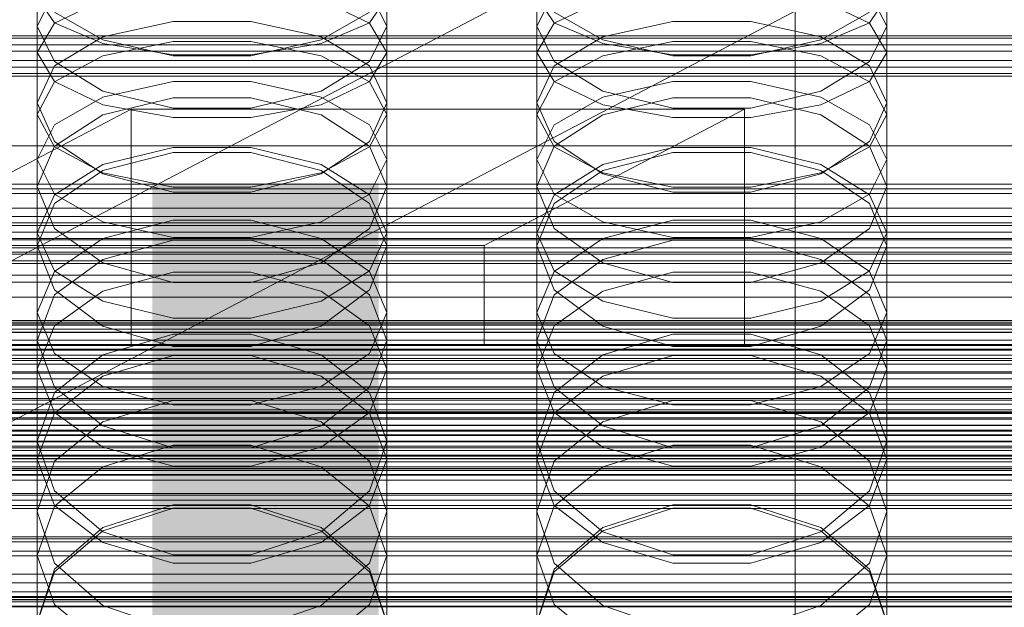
# Model space of a CAD drawing. Header units: millimetres. Extents: x -4738 to 65662, y -68080 to 6847.
# Tile 276 of 656: x -93 to 25, y -33996 to -33925. Entities that reach past the tile are written whole.
import ezdxf

# ---------------------------------------------------------------- set-up
doc = ezdxf.new("R2010")
doc.units = ezdxf.units.MM
for name, color, linetype, lineweight in [('COTAS_O', 1, 'Continuous', 0), ('COTAS_P', 1, 'Continuous', 0), ('frontal_briquetadora', 7, 'Continuous', 0), ('frontal_C01', 7, 'Continuous', 0), ('frontal_C02', 7, 'Continuous', 0), ('frontal_C03', 7, 'Continuous', 0), ('frontal_C10', 7, 'Continuous', 0), ('frontal_secador', 7, 'Continuous', 0)]:
    doc.layers.add(name, color=color, linetype=linetype, lineweight=lineweight)
doc.dimstyles.new('R19_100', dxfattribs={"dimtxt": 250, "dimasz": 150, "dimexe": 150, "dimexo": 80, "dimgap": 100, "dimtad": 1, "dimtih": 1, "dimtoh": 1, "dimdsep": 46, "dimcen": 0.09, "dimadec": 0, "dimazin": 0, "dimtfac": 1, "dimtdec": 4, "dimtofl": 0, "dimtmove": 0, "dimatfit": 3, "dimfxl": 1, "dimtolj": 1, "dimtzin": 0, "dimarcsym": 0})

# ---------------------------------------------------------------- blocks, each defined once
blk = doc.blocks.new('DIM_R31_48')
at = {"layer": 'COTAS_O'}
for p, q in [((-1725, -33700), (-1575, -33655)), ((1725, -33700), (1575, -33655)), ((-1725, -34400), (-1725, -33700)), ((-1725, -33700), (1725, -33700)), ((-1725, -33700), (-1575, -33745)), ((1725, -33700), (1575, -33745)), ((1725, -34400), (1725, -33700))]:
    blk.add_line(p, q, dxfattribs=at)
blk.add_text('3450 O', height=250, dxfattribs=at).set_placement((0, -33600))
blk = doc.blocks.new('DIM_R31_49')
at = {"layer": 'COTAS_P'}
for p, q in [((-150, -32300), (550, -32300)), ((550, -32300), (505, -32450)), ((550, -34900), (550, -32300)), ((550, -32300), (595, -32450)), ((550, -34900), (505, -34750)), ((550, -34900), (595, -34750)), ((-150, -34900), (550, -34900))]:
    blk.add_line(p, q, dxfattribs=at)
blk.add_text('2600 P', height=250, rotation=90, dxfattribs=at).set_placement((450, -33600))
blk = doc.blocks.new('DIM_R31_51')
at = {"layer": 'COTAS_O'}
for p, q in [((-650, -33700), (50, -33700)), ((50, -33700), (5, -33850)), ((50, -34900), (50, -33700)), ((50, -33700), (95, -33850)), ((50, -34900), (5, -34750)), ((50, -34900), (95, -34750)), ((-650, -34900), (50, -34900))]:
    blk.add_line(p, q, dxfattribs=at)
blk.add_text('1200 O', height=250, rotation=90, dxfattribs=at).set_placement((-50, -34300))
blk = doc.blocks.new('DIM_R31_52')
at = {"layer": 'COTAS_O'}
for p, q in [((-650, -34200), (-500, -34155)), ((650, -34200), (500, -34155)), ((-650, -34900), (-650, -34200)), ((-650, -34200), (650, -34200)), ((-650, -34200), (-500, -34245)), ((650, -34200), (500, -34245)), ((650, -34900), (650, -34200))]:
    blk.add_line(p, q, dxfattribs=at)
blk.add_text('1300 O', height=250, dxfattribs=at).set_placement((0, -34100))

msp = doc.modelspace()

# ---------------------------------------------------------------- linework, layer by layer
at = {"layer": 'frontal_briquetadora'}
for p, q in [((-91, -33929.238), (-91, -33912.608)), ((-49, -33929.238), (-49, -33912.608)), ((-31, -33929.238), (-31, -33912.608)), ((11, -33929.238), (11, -33912.608)), ((-91, -33936.682), (-91, -33920.41)), ((-49, -33936.682), (-49, -33920.41)), ((-31, -33936.682), (-31, -33920.41)), ((11, -33936.682), (11, -33920.41)), ((-88.92, -33922.018), (-91, -33926.087)), ((-88.92, -33925.697), (-91, -33922.627)), ((-49, -33926.087), (-51.08, -33922.018)), ((-49, -33922.627), (-51.08, -33925.697)), ((-28.92, -33922.018), (-31, -33926.087)), ((-28.92, -33925.697), (-31, -33922.627)), ((11, -33926.087), (8.92, -33922.018)), ((11, -33922.627), (8.92, -33925.697)), ((-88.92, -33925.751), (-83.093, -33922.955)), ((-56.907, -33922.955), (-51.08, -33925.751)), ((-28.92, -33925.751), (-23.093, -33922.955)), ((3.093, -33922.955), (8.92, -33925.751)), ((-83.094, -33927.741), (-88.92, -33924.402)), ((-51.08, -33924.402), (-56.906, -33927.741)), ((-23.094, -33927.741), (-28.92, -33924.402)), ((8.92, -33924.402), (3.094, -33927.741)), ((-91, -33929.238), (-88.92, -33925.751)), ((-91, -33942.099), (-91, -33926.087)), ((-91, -33926.087), (-88.92, -33930.345)), ((-83.093, -33928.158), (-88.92, -33925.697)), ((-74.674, -33925.528), (-83.094, -33927.39)), ((-65.326, -33925.528), (-74.674, -33925.528)), ((-56.906, -33927.39), (-65.326, -33925.528)), ((-51.08, -33925.697), (-56.907, -33928.158)), ((-51.08, -33925.751), (-49, -33929.238)), ((-51.08, -33930.345), (-49, -33926.087)), ((-49, -33942.099), (-49, -33926.087)), ((-31, -33929.238), (-28.92, -33925.751)), ((-31, -33942.099), (-31, -33926.087)), ((-31, -33926.087), (-28.92, -33930.345)), ((-23.093, -33928.158), (-28.92, -33925.697)), ((-14.674, -33925.528), (-23.094, -33927.39)), ((-5.326, -33925.528), (-14.674, -33925.528)), ((3.094, -33927.39), (-5.326, -33925.528)), ((8.92, -33925.697), (3.093, -33928.158)), ((8.92, -33925.751), (11, -33929.238)), ((8.92, -33930.345), (11, -33926.087)), ((11, -33942.099), (11, -33926.087)), ((-83.094, -33927.39), (-88.92, -33930.837)), ((-74.674, -33929.647), (-83.094, -33927.741)), ((-74.673, -33927.928), (-83.093, -33929.662)), ((-74.673, -33929.524), (-83.093, -33928.158)), ((-65.327, -33927.928), (-74.673, -33927.928)), ((-56.907, -33929.662), (-65.327, -33927.928)), ((-56.907, -33928.158), (-65.327, -33929.524)), ((-56.906, -33927.741), (-65.326, -33929.647)), ((-51.08, -33930.837), (-56.906, -33927.39)), ((-23.094, -33927.39), (-28.92, -33930.837)), ((-14.674, -33929.647), (-23.094, -33927.741)), ((-14.673, -33927.928), (-23.093, -33929.662)), ((-14.673, -33929.524), (-23.093, -33928.158)), ((-5.327, -33927.928), (-14.673, -33927.928)), ((3.093, -33929.662), (-5.327, -33927.928)), ((3.093, -33928.158), (-5.327, -33929.524)), ((3.094, -33927.741), (-5.326, -33929.647)), ((8.92, -33930.837), (3.094, -33927.39)), ((-91, -33929.238), (-88.92, -33932.725)), ((-83.093, -33929.662), (-88.92, -33932.786)), ((-65.326, -33929.647), (-74.674, -33929.647)), ((-65.327, -33929.524), (-74.673, -33929.524)), ((-51.08, -33932.786), (-56.907, -33929.662)), ((-51.08, -33932.725), (-49, -33929.238)), ((-31, -33929.238), (-28.92, -33932.725)), ((-23.093, -33929.662), (-28.92, -33932.786)), ((-5.326, -33929.647), (-14.674, -33929.647)), ((-5.327, -33929.524), (-14.673, -33929.524)), ((8.92, -33932.786), (3.093, -33929.662)), ((8.92, -33932.725), (11, -33929.238)), ((-88.92, -33930.837), (-91, -33935.302)), ((-88.92, -33930.345), (-83.094, -33933.895)), ((-56.906, -33933.895), (-51.08, -33930.345)), ((-49, -33935.302), (-51.08, -33930.837)), ((-28.92, -33930.837), (-31, -33935.302)), ((-28.92, -33930.345), (-23.094, -33933.895)), ((3.094, -33933.895), (8.92, -33930.345)), ((11, -33935.302), (8.92, -33930.837)), ((-88.92, -33932.786), (-91, -33936.682)), ((-88.92, -33932.725), (-83.093, -33935.521)), ((-83.093, -33934.597), (-74.673, -33932.744)), ((-74.673, -33932.744), (-65.327, -33932.744)), ((-65.327, -33932.744), (-56.907, -33934.597)), ((-56.907, -33935.521), (-51.08, -33932.725)), ((-49, -33936.682), (-51.08, -33932.786)), ((-28.92, -33932.786), (-31, -33936.682)), ((-28.92, -33932.725), (-23.093, -33935.521)), ((-23.093, -33934.597), (-14.673, -33932.744)), ((-14.673, -33932.744), (-5.327, -33932.744)), ((-5.327, -33932.744), (3.093, -33934.597)), ((3.093, -33935.521), (8.92, -33932.725)), ((11, -33936.682), (8.92, -33932.786)), ((-83.094, -33933.895), (-74.674, -33935.917)), ((-65.326, -33935.917), (-56.906, -33933.895)), ((-23.094, -33933.895), (-14.674, -33935.917)), ((-5.326, -33935.917), (3.094, -33933.895)), ((-88.92, -33939.949), (-91, -33935.302)), ((-91, -33950.89), (-91, -33935.302)), ((-88.92, -33937.935), (-83.093, -33934.597)), ((-83.094, -33936.726), (-74.674, -33934.689)), ((-83.093, -33935.521), (-74.673, -33937.073)), ((-74.674, -33934.689), (-65.326, -33934.689)), ((-65.327, -33937.073), (-56.907, -33935.521)), ((-65.326, -33934.689), (-56.906, -33936.726)), ((-56.907, -33934.597), (-51.08, -33937.935)), ((-49, -33935.302), (-51.08, -33939.949)), ((-49, -33950.89), (-49, -33935.302)), ((-28.92, -33939.949), (-31, -33935.302)), ((-31, -33950.89), (-31, -33935.302)), ((-28.92, -33937.935), (-23.093, -33934.597)), ((-23.094, -33936.726), (-14.674, -33934.689)), ((-23.093, -33935.521), (-14.673, -33937.073)), ((-14.674, -33934.689), (-5.326, -33934.689)), ((-5.327, -33937.073), (3.093, -33935.521)), ((-5.326, -33934.689), (3.094, -33936.726)), ((3.093, -33934.597), (8.92, -33937.935)), ((11, -33935.302), (8.92, -33939.949)), ((11, -33950.89), (11, -33935.302)), ((-91, -33936.682), (-88.92, -33940.578)), ((-88.92, -33940.485), (-83.094, -33936.726)), ((-74.674, -33935.917), (-65.326, -33935.917)), ((-56.906, -33936.726), (-51.08, -33940.485)), ((-51.08, -33940.578), (-49, -33936.682)), ((-31, -33936.682), (-28.92, -33940.578)), ((-28.92, -33940.485), (-23.094, -33936.726)), ((-14.674, -33935.917), (-5.326, -33935.917)), ((3.094, -33936.726), (8.92, -33940.485)), ((8.92, -33940.578), (11, -33936.682)), ((-91, -33942.099), (-88.92, -33937.935)), ((-74.673, -33937.073), (-65.327, -33937.073)), ((-51.08, -33937.935), (-49, -33942.099)), ((-31, -33942.099), (-28.92, -33937.935)), ((-14.673, -33937.073), (-5.327, -33937.073)), ((8.92, -33937.935), (11, -33942.099)), ((-83.094, -33943.808), (-88.92, -33939.949)), ((-51.08, -33939.949), (-56.906, -33943.808)), ((-23.094, -33943.808), (-28.92, -33939.949)), ((8.92, -33939.949), (3.094, -33943.808)), ((-91, -33945.334), (-88.92, -33940.485)), ((-88.92, -33940.578), (-83.093, -33943.702)), ((-74.674, -33941.254), (-83.094, -33943.404)), ((-83.093, -33942.681), (-74.673, -33940.653)), ((-65.326, -33941.254), (-74.674, -33941.254)), ((-74.673, -33940.653), (-65.327, -33940.653)), ((-65.327, -33940.653), (-56.907, -33942.681)), ((-56.906, -33943.404), (-65.326, -33941.254)), ((-56.907, -33943.702), (-51.08, -33940.578)), ((-51.08, -33940.485), (-49, -33945.334)), ((-31, -33945.334), (-28.92, -33940.485)), ((-28.92, -33940.578), (-23.093, -33943.702)), ((-14.674, -33941.254), (-23.094, -33943.404)), ((-23.093, -33942.681), (-14.673, -33940.653)), ((-5.326, -33941.254), (-14.674, -33941.254)), ((-14.673, -33940.653), (-5.327, -33940.653)), ((-5.327, -33940.653), (3.093, -33942.681)), ((3.094, -33943.404), (-5.326, -33941.254)), ((3.093, -33943.702), (8.92, -33940.578)), ((8.92, -33940.485), (11, -33945.334)), ((-88.92, -33946.262), (-91, -33942.099)), ((-88.92, -33946.334), (-83.093, -33942.681)), ((-56.907, -33942.681), (-51.08, -33946.334)), ((-49, -33942.099), (-51.08, -33946.262)), ((-28.92, -33946.262), (-31, -33942.099)), ((-28.92, -33946.334), (-23.093, -33942.681)), ((3.093, -33942.681), (8.92, -33946.334)), ((11, -33942.099), (8.92, -33946.262)), ((-83.094, -33943.404), (-88.92, -33947.367)), ((-74.674, -33946.001), (-83.094, -33943.808)), ((-83.093, -33943.702), (-74.673, -33945.436)), ((-65.327, -33945.436), (-56.907, -33943.702)), ((-56.906, -33943.808), (-65.326, -33946.001)), ((-51.08, -33947.366), (-56.906, -33943.404)), ((-23.094, -33943.404), (-28.92, -33947.367)), ((-14.674, -33946.001), (-23.094, -33943.808)), ((-23.093, -33943.702), (-14.673, -33945.436)), ((-5.327, -33945.436), (3.093, -33943.702)), ((3.094, -33943.808), (-5.326, -33946.001)), ((8.92, -33947.366), (3.094, -33943.404)), ((-88.92, -33950.361), (-91, -33945.334)), ((-91, -33960.462), (-91, -33945.334)), ((-83.093, -33949.6), (-88.92, -33946.262)), ((-65.326, -33946.001), (-74.674, -33946.001)), ((-74.673, -33945.436), (-65.327, -33945.436)), ((-51.08, -33946.262), (-56.907, -33949.6)), ((-49, -33945.334), (-51.08, -33950.361)), ((-49, -33960.462), (-49, -33945.334)), ((-28.92, -33950.361), (-31, -33945.334)), ((-31, -33960.462), (-31, -33945.334)), ((-23.093, -33949.6), (-28.92, -33946.262)), ((-5.326, -33946.001), (-14.674, -33946.001)), ((-14.673, -33945.436), (-5.327, -33945.436)), ((8.92, -33946.262), (3.093, -33949.6)), ((11, -33945.334), (8.92, -33950.361)), ((11, -33960.462), (11, -33945.334)), ((-91, -33950.89), (-88.92, -33946.334)), ((-88.92, -33947.367), (-91, -33952.465)), ((-51.08, -33946.334), (-49, -33950.89)), ((-49, -33952.465), (-51.08, -33947.366)), ((-31, -33950.89), (-28.92, -33946.334)), ((-28.92, -33947.367), (-31, -33952.465)), ((8.92, -33946.334), (11, -33950.89)), ((11, -33952.465), (8.92, -33947.366)), ((-74.673, -33949.368), (-83.093, -33951.565)), ((-74.673, -33951.453), (-83.093, -33949.6)), ((-65.327, -33949.368), (-74.673, -33949.368)), ((-56.907, -33951.565), (-65.327, -33949.368)), ((-56.907, -33949.6), (-65.327, -33951.453)), ((-14.673, -33949.368), (-23.093, -33951.565)), ((-14.673, -33951.453), (-23.093, -33949.6)), ((-5.327, -33949.368), (-14.673, -33949.368)), ((3.093, -33951.565), (-5.327, -33949.368)), ((3.093, -33949.6), (-5.327, -33951.453)), ((-91, -33950.89), (-88.92, -33955.446)), ((-83.094, -33954.52), (-88.92, -33950.361)), ((-51.08, -33950.361), (-56.906, -33954.52)), ((-51.08, -33955.446), (-49, -33950.89)), ((-31, -33950.89), (-28.92, -33955.446)), ((-23.094, -33954.52), (-28.92, -33950.361)), ((8.92, -33950.361), (3.094, -33954.52)), ((8.92, -33955.446), (11, -33950.89)), ((-83.093, -33951.565), (-88.92, -33955.525)), ((-74.674, -33951.768), (-83.094, -33954.085)), ((-83.094, -33954.085), (-74.674, -33951.768)), ((-65.326, -33951.768), (-74.674, -33951.768)), ((-65.327, -33951.453), (-74.673, -33951.453)), ((-56.906, -33954.085), (-65.326, -33951.768)), ((-65.326, -33951.768), (-56.906, -33954.085)), ((-51.08, -33955.525), (-56.907, -33951.565)), ((-23.093, -33951.565), (-28.92, -33955.525)), ((-14.674, -33951.768), (-23.094, -33954.085)), ((-23.094, -33954.085), (-14.674, -33951.768)), ((-5.326, -33951.768), (-14.674, -33951.768)), ((-5.327, -33951.453), (-14.673, -33951.453)), ((3.094, -33954.085), (-5.326, -33951.768)), ((-5.326, -33951.768), (3.094, -33954.085)), ((8.92, -33955.525), (3.093, -33951.565)), ((-91, -33967.266), (-91, -33952.465)), ((-91, -33952.465), (-88.92, -33957.738)), ((-51.08, -33957.738), (-49, -33952.465)), ((-49, -33967.266), (-49, -33952.465)), ((-31, -33967.266), (-31, -33952.465)), ((-31, -33952.465), (-28.92, -33957.738)), ((8.92, -33957.738), (11, -33952.465)), ((11, -33967.266), (11, -33952.465)), ((-83.094, -33954.085), (-88.92, -33958.344)), ((-88.92, -33958.344), (-83.094, -33954.085)), ((-74.674, -33956.878), (-83.094, -33954.52)), ((-56.906, -33954.52), (-65.326, -33956.878)), ((-51.08, -33958.344), (-56.906, -33954.085)), ((-56.906, -33954.085), (-51.08, -33958.344)), ((-23.094, -33954.085), (-28.92, -33958.344)), ((-28.92, -33958.344), (-23.094, -33954.085)), ((-14.674, -33956.878), (-23.094, -33954.52)), ((3.094, -33954.52), (-5.326, -33956.878)), ((8.92, -33958.344), (3.094, -33954.085)), ((3.094, -33954.085), (8.92, -33958.344)), ((-88.92, -33955.525), (-91, -33960.462)), ((-88.92, -33955.446), (-83.093, -33959.099)), ((-83.093, -33957.922), (-74.673, -33955.615)), ((-74.673, -33955.615), (-65.327, -33955.615)), ((-65.327, -33955.615), (-56.907, -33957.922)), ((-56.907, -33959.099), (-51.08, -33955.446)), ((-49, -33960.462), (-51.08, -33955.525)), ((-28.92, -33955.525), (-31, -33960.462)), ((-28.92, -33955.446), (-23.093, -33959.099)), ((-23.093, -33957.922), (-14.673, -33955.615)), ((-14.673, -33955.615), (-5.327, -33955.615)), ((-5.327, -33955.615), (3.093, -33957.922)), ((3.093, -33959.099), (8.92, -33955.446)), ((11, -33960.462), (8.92, -33955.525)), ((-65.326, -33956.878), (-74.674, -33956.878)), ((-5.326, -33956.878), (-14.674, -33956.878)), ((-88.92, -33957.738), (-83.094, -33962.092)), ((-88.92, -33962.081), (-83.093, -33957.922)), ((-56.907, -33957.922), (-51.08, -33962.081)), ((-56.906, -33962.092), (-51.08, -33957.738)), ((-28.92, -33957.738), (-23.094, -33962.092)), ((-28.92, -33962.081), (-23.093, -33957.922)), ((3.093, -33957.922), (8.92, -33962.081)), ((3.094, -33962.092), (8.92, -33957.738)), ((-88.92, -33958.344), (-91, -33963.807)), ((-83.093, -33959.099), (-74.673, -33961.127)), ((-65.327, -33961.127), (-56.907, -33959.099)), ((-49, -33963.807), (-51.08, -33958.344)), ((-28.92, -33958.344), (-31, -33963.807)), ((-23.093, -33959.099), (-14.673, -33961.127)), ((-5.327, -33961.127), (3.093, -33959.099)), ((11, -33963.807), (8.92, -33958.344)), ((-91, -33960.462), (-88.92, -33965.4)), ((-51.08, -33965.4), (-49, -33960.462)), ((-31, -33960.462), (-28.92, -33965.4)), ((8.92, -33965.4), (11, -33960.462)), ((-74.673, -33961.127), (-65.327, -33961.127)), ((-14.673, -33961.127), (-5.327, -33961.127)), ((-91, -33967.266), (-88.92, -33962.081)), ((-83.094, -33962.092), (-74.674, -33964.556)), ((-65.326, -33964.556), (-56.906, -33962.092)), ((-51.08, -33962.081), (-49, -33967.266)), ((-31, -33967.266), (-28.92, -33962.081)), ((-23.094, -33962.092), (-14.674, -33964.556)), ((-5.326, -33964.556), (3.094, -33962.092)), ((8.92, -33962.081), (11, -33967.266)), ((-88.92, -33969.438), (-91, -33963.807)), ((-91, -33978.088), (-91, -33963.807)), ((-83.094, -33965.539), (-74.674, -33963.061)), ((-74.674, -33963.061), (-65.326, -33963.061)), ((-65.326, -33963.061), (-56.906, -33965.539)), ((-49, -33963.807), (-51.08, -33969.438)), ((-49, -33978.088), (-49, -33963.807)), ((-28.92, -33969.438), (-31, -33963.807)), ((-31, -33978.088), (-31, -33963.807)), ((-23.094, -33965.539), (-14.674, -33963.061)), ((-14.674, -33963.061), (-5.326, -33963.061)), ((-5.326, -33963.061), (3.094, -33965.539)), ((11, -33963.807), (8.92, -33969.438)), ((11, -33978.088), (11, -33963.807)), ((-74.674, -33964.556), (-65.326, -33964.556)), ((-14.674, -33964.556), (-5.326, -33964.556)), ((-88.92, -33965.4), (-83.093, -33969.359)), ((-88.92, -33970.084), (-83.094, -33965.539)), ((-83.093, -33968.093), (-74.673, -33965.624)), ((-74.673, -33965.624), (-65.327, -33965.624)), ((-65.327, -33965.624), (-56.907, -33968.093)), ((-56.907, -33969.359), (-51.08, -33965.4)), ((-56.906, -33965.539), (-51.08, -33970.084)), ((-28.92, -33965.4), (-23.093, -33969.359)), ((-28.92, -33970.084), (-23.094, -33965.539)), ((-23.093, -33968.093), (-14.673, -33965.624)), ((-14.673, -33965.624), (-5.327, -33965.624)), ((-5.327, -33965.624), (3.093, -33968.093)), ((3.093, -33969.359), (8.92, -33965.4)), ((3.094, -33965.539), (8.92, -33970.084)), ((-88.92, -33972.452), (-91, -33967.266)), ((-49, -33967.266), (-51.08, -33972.452)), ((-28.92, -33972.452), (-31, -33967.266)), ((11, -33967.266), (8.92, -33972.452)), ((-88.92, -33972.541), (-83.093, -33968.093)), ((-56.907, -33968.093), (-51.08, -33972.541)), ((-28.92, -33972.541), (-23.093, -33968.093)), ((3.093, -33968.093), (8.92, -33972.541)), ((-83.094, -33974.075), (-88.92, -33969.438)), ((-83.093, -33969.359), (-74.673, -33971.557)), ((-65.327, -33971.557), (-56.907, -33969.359)), ((-51.08, -33969.438), (-56.906, -33974.075)), ((-23.094, -33974.075), (-28.92, -33969.438)), ((-23.093, -33969.359), (-14.673, -33971.557)), ((-5.327, -33971.557), (3.093, -33969.359)), ((8.92, -33969.438), (3.094, -33974.075)), ((-91, -33975.899), (-88.92, -33970.084)), ((-74.674, -33971.009), (-83.094, -33973.591)), ((-65.326, -33971.009), (-74.674, -33971.009)), ((-56.906, -33973.591), (-65.326, -33971.009)), ((-51.08, -33970.084), (-49, -33975.899)), ((-31, -33975.899), (-28.92, -33970.084)), ((-14.674, -33971.009), (-23.094, -33973.591)), ((-5.326, -33971.009), (-14.674, -33971.009)), ((3.094, -33973.591), (-5.326, -33971.009)), ((8.92, -33970.084), (11, -33975.899)), ((-74.673, -33971.557), (-65.327, -33971.557)), ((-14.673, -33971.557), (-5.327, -33971.557)), ((-91, -33978.088), (-88.92, -33972.541)), ((-83.093, -33976.61), (-88.92, -33972.452)), ((-51.08, -33972.452), (-56.907, -33976.61)), ((-51.08, -33972.541), (-49, -33978.088)), ((-31, -33978.088), (-28.92, -33972.541)), ((-23.093, -33976.61), (-28.92, -33972.452)), ((8.92, -33972.452), (3.093, -33976.61)), ((8.92, -33972.541), (11, -33978.088)), ((-83.094, -33973.591), (-88.92, -33978.321)), ((-74.674, -33976.695), (-83.094, -33974.075)), ((-56.906, -33974.075), (-65.326, -33976.695)), ((-51.08, -33978.321), (-56.906, -33973.591)), ((-23.094, -33973.591), (-28.92, -33978.321)), ((-14.674, -33976.695), (-23.094, -33974.075)), ((3.094, -33974.075), (-5.326, -33976.695)), ((8.92, -33978.321), (3.094, -33973.591)), ((-88.92, -33981.875), (-91, -33975.899)), ((-91, -33989.624), (-91, -33975.899)), ((-74.673, -33976.379), (-83.093, -33979.002)), ((-74.673, -33978.918), (-83.093, -33976.61)), ((-65.326, -33976.695), (-74.674, -33976.695)), ((-65.327, -33976.379), (-74.673, -33976.379)), ((-56.907, -33979.002), (-65.327, -33976.379)), ((-56.907, -33976.61), (-65.327, -33978.918)), ((-49, -33975.899), (-51.08, -33981.875)), ((-49, -33989.624), (-49, -33975.899)), ((-28.92, -33981.875), (-31, -33975.899)), ((-31, -33989.624), (-31, -33975.899)), ((-14.673, -33976.379), (-23.093, -33979.002)), ((-14.673, -33978.918), (-23.093, -33976.61)), ((-5.326, -33976.695), (-14.674, -33976.695)), ((-5.327, -33976.379), (-14.673, -33976.379)), ((3.093, -33979.002), (-5.327, -33976.379)), ((3.093, -33976.61), (-5.327, -33978.918)), ((11, -33975.899), (8.92, -33981.875)), ((11, -33989.624), (11, -33975.899)), ((-91, -33978.088), (-88.92, -33983.634)), ((-51.08, -33983.634), (-49, -33978.088)), ((-31, -33978.088), (-28.92, -33983.634)), ((8.92, -33983.634), (11, -33978.088)), ((-88.92, -33978.321), (-91, -33984.362)), ((-83.093, -33979.002), (-88.92, -33983.729)), ((-65.327, -33978.918), (-74.673, -33978.918)), ((-51.08, -33983.729), (-56.907, -33979.002)), ((-49, -33984.362), (-51.08, -33978.321)), ((-28.92, -33978.321), (-31, -33984.362)), ((-23.093, -33979.002), (-28.92, -33983.729)), ((-5.327, -33978.918), (-14.673, -33978.918)), ((8.92, -33983.729), (3.093, -33979.002)), ((11, -33984.362), (8.92, -33978.321)), ((-83.094, -33986.783), (-88.92, -33981.875)), ((-51.08, -33981.875), (-56.906, -33986.783)), ((-23.094, -33986.783), (-28.92, -33981.875)), ((8.92, -33981.875), (3.094, -33986.783)), ((-88.92, -33983.729), (-91, -33989.624)), ((-88.92, -33983.634), (-83.093, -33988.082)), ((-74.674, -33983.539), (-83.094, -33986.271)), ((-83.093, -33986.673), (-74.673, -33983.95)), ((-65.326, -33983.539), (-74.674, -33983.539)), ((-74.673, -33983.95), (-65.327, -33983.95)), ((-65.327, -33983.95), (-56.907, -33986.673)), ((-56.906, -33986.271), (-65.326, -33983.539)), ((-56.907, -33988.082), (-51.08, -33983.634)), ((-49, -33989.624), (-51.08, -33983.729)), ((-28.92, -33983.729), (-31, -33989.624)), ((-28.92, -33983.634), (-23.093, -33988.082)), ((-14.674, -33983.539), (-23.094, -33986.271)), ((-23.093, -33986.673), (-14.673, -33983.95)), ((-5.326, -33983.539), (-14.674, -33983.539)), ((-14.673, -33983.95), (-5.327, -33983.95)), ((-5.327, -33983.95), (3.093, -33986.673)), ((3.094, -33986.271), (-5.326, -33983.539)), ((3.093, -33988.082), (8.92, -33983.634)), ((11, -33989.624), (8.92, -33983.729)), ((-91, -33997.699), (-91, -33984.362)), ((-91, -33984.362), (-88.92, -33990.56)), ((-51.08, -33990.56), (-49, -33984.362)), ((-49, -33997.699), (-49, -33984.362)), ((-31, -33997.699), (-31, -33984.362)), ((-31, -33984.362), (-28.92, -33990.56)), ((8.92, -33990.56), (11, -33984.362)), ((11, -33997.699), (11, -33984.362)), ((-83.094, -33986.271), (-88.92, -33991.269)), ((-51.08, -33991.269), (-56.906, -33986.271)), ((-23.094, -33986.271), (-28.92, -33991.269)), ((8.92, -33991.269), (3.094, -33986.271)), ((-88.92, -33991.58), (-83.093, -33986.673)), ((-74.674, -33989.552), (-83.094, -33986.783)), ((-56.906, -33986.783), (-65.326, -33989.552)), ((-56.907, -33986.673), (-51.08, -33991.58)), ((-28.92, -33991.58), (-23.093, -33986.673)), ((-14.674, -33989.552), (-23.094, -33986.783)), ((3.094, -33986.783), (-5.326, -33989.552)), ((3.093, -33986.673), (8.92, -33991.58)), ((-83.093, -33988.082), (-74.673, -33990.551)), ((-65.327, -33990.551), (-56.907, -33988.082)), ((-23.093, -33988.082), (-14.673, -33990.551)), ((-5.327, -33990.551), (3.093, -33988.082)), ((-91, -33989.624), (-88.92, -33995.519)), ((-65.326, -33989.552), (-74.674, -33989.552)), ((-51.08, -33995.519), (-49, -33989.624)), ((-31, -33989.624), (-28.92, -33995.519)), ((-5.326, -33989.552), (-14.674, -33989.552)), ((8.92, -33995.519), (11, -33989.624)), ((-88.92, -33990.56), (-83.094, -33995.642)), ((-74.673, -33990.551), (-65.327, -33990.551)), ((-56.906, -33995.642), (-51.08, -33990.56)), ((-28.92, -33990.56), (-23.094, -33995.642)), ((-14.673, -33990.551), (-5.327, -33990.551)), ((3.094, -33995.642), (8.92, -33990.56)), ((-88.92, -33991.269), (-91, -33997.637)), ((-91, -33997.699), (-88.92, -33991.58)), ((-49, -33997.637), (-51.08, -33991.269)), ((-51.08, -33991.58), (-49, -33997.699)), ((-28.92, -33991.269), (-31, -33997.637)), ((-31, -33997.699), (-28.92, -33991.58)), ((11, -33997.637), (8.92, -33991.269)), ((8.92, -33991.58), (11, -33997.699)), ((-88.92, -33995.519), (-83.093, -34000.246)), ((-83.094, -33995.642), (-74.674, -33998.507)), ((-65.326, -33998.507), (-56.906, -33995.642)), ((-56.907, -34000.246), (-51.08, -33995.519)), ((-28.92, -33995.519), (-23.093, -34000.246)), ((-23.094, -33995.642), (-14.674, -33998.507)), ((-5.326, -33998.507), (3.094, -33995.642)), ((3.093, -34000.246), (8.92, -33995.519))]:
    msp.add_line(p, q, dxfattribs=at)
at = {"layer": 'frontal_C01'}
for p, q in [((0, -33994.965), (0, -33732.352)), ((0, -33738.133), (0, -34000.746)), ((0, -33994.965), (-130, -33994.965)), ((0, -34257.579), (0, -33994.965)), ((130, -33994.965), (0, -33994.965))]:
    msp.add_line(p, q, dxfattribs=at)
at = {"layer": 'frontal_C02'}
for p, q in [((0, -33940.443), (0, -33649.948)), ((0, -33655.678), (0, -33946.173)), ((0, -33940.443), (-130, -33940.443)), ((0, -34230.937), (0, -33940.443)), ((130, -33940.443), (0, -33940.443)), ((-130, -33945.04), (130, -33945.04)), ((-130, -33945.636), (130, -33945.636)), ((-130, -33946.173), (0, -33946.173)), ((-130, -33946.173), (130, -33946.173)), ((0, -33946.173), (0, -34236.667)), ((0, -33946.173), (130, -33946.173)), ((-130, -33947.921), (130, -33947.921)), ((-130, -33948.958), (130, -33948.958)), ((-130, -33951.739), (130, -33951.739)), ((-130, -33953.206), (130, -33953.206)), ((-130, -33956.831), (130, -33956.831)), ((-130, -33958.627), (130, -33958.627)), ((-148, -33961.426), (148, -33961.426)), ((-148, -33961.637), (148, -33961.637)), ((-148, -33961.828), (148, -33961.828)), ((-148, -33962.447), (148, -33962.447)), ((-148, -33962.815), (148, -33962.815)), ((130, -33962.848), (-130, -33962.848)), ((-148, -33963.8), (148, -33963.8)), ((-148, -33964.32), (148, -33964.32)), ((-130, -33964.852), (130, -33964.852)), ((-148, -33965.604), (148, -33965.604)), ((-148, -33966.241), (148, -33966.241)), ((430, -33967.57), (-430, -33967.57)), ((148, -33967.736), (-148, -33967.736)), ((-148, -33968.446), (148, -33968.446)), ((-130, -33969.381), (130, -33969.381)), ((-148, -33970.051), (148, -33970.051)), ((-148, -33970.786), (148, -33970.786)), ((-130, -33971.456), (130, -33971.456)), ((430, -33972.57), (-430, -33972.57)), ((-148, -33972.391), (148, -33972.391)), ((-148, -33973.101), (148, -33973.101)), ((-148, -33974.596), (148, -33974.596)), ((-148, -33975.233), (148, -33975.233)), ((-148, -33976.517), (148, -33976.517)), ((-130, -33975.985), (130, -33975.985)), ((-148, -33977.037), (148, -33977.037)), ((-148, -33978.022), (148, -33978.022)), ((-130, -33977.989), (130, -33977.989)), ((-148, -33978.39), (148, -33978.39)), ((-148, -33979.009), (148, -33979.009)), ((-148, -33979.2), (148, -33979.2)), ((-148, -33979.411), (148, -33979.411)), ((-130, -33982.21), (130, -33982.21)), ((-130, -33984.006), (130, -33984.006)), ((-130, -33987.631), (130, -33987.631)), ((-130, -33989.098), (130, -33989.098)), ((-130, -33991.879), (130, -33991.879)), ((-130, -33992.916), (130, -33992.916)), ((-130, -33994.664), (130, -33994.664)), ((-130, -33995.201), (130, -33995.201)), ((-130, -33995.797), (130, -33995.797))]:
    msp.add_line(p, q, dxfattribs=at)
at = {"layer": 'frontal_C03'}
for p, q in [((1250, -33927.237), (-1250, -33927.237)), ((1250, -33927.553), (-1250, -33927.553)), ((1250, -33928.347), (-1250, -33928.347)), ((-1250, -33929.112), (1250, -33929.112)), ((1250, -33930.234), (-1250, -33930.234)), ((1250, -33930.999), (-1250, -33930.999)), ((1250, -33931.793), (-1250, -33931.793)), ((1250, -33932.109), (-1250, -33932.109)), ((1250, -33949.694), (-1250, -33949.694)), ((1250, -33950.011), (-1250, -33950.011)), ((1250, -33950.805), (-1250, -33950.805)), ((-1250, -33951.569), (1250, -33951.569)), ((1250, -33952.692), (-1250, -33952.692)), ((1250, -33953.456), (-1250, -33953.456)), ((1250, -33954.25), (-1250, -33954.25)), ((1250, -33954.567), (-1250, -33954.567)), ((1250, -33972.152), (-1250, -33972.152)), ((1250, -33972.469), (-1250, -33972.469)), ((1250, -33973.263), (-1250, -33973.263)), ((-1250, -33974.027), (1250, -33974.027)), ((1250, -33975.15), (-1250, -33975.15)), ((1250, -33975.914), (-1250, -33975.914)), ((1250, -33976.708), (-1250, -33976.708)), ((1250, -33977.024), (-1250, -33977.024)), ((1250, -33994.61), (-1250, -33994.61)), ((1250, -33994.926), (-1250, -33994.926)), ((1250, -33995.72), (-1250, -33995.72))]:
    msp.add_line(p, q, dxfattribs=at)
at = {"layer": 'frontal_C10'}
for p, q in [((-469.229, -34150.724), (-9.85, -33910.151)), ((-432.409, -34150.724), (26.97, -33910.151)), ((-79.701, -33936.07), (-110.961, -33952.44)), ((-6.061, -33936.07), (-79.701, -33936.07)), ((-79.701, -33936.07), (-79.701, -33964.44)), ((-37.321, -33952.44), (-6.061, -33936.07)), ((-6.061, -33964.44), (-6.061, -33936.07)), ((-110.961, -33952.44), (-37.321, -33952.44)), ((-37.321, -33952.44), (-37.321, -33964.44)), ((-1690.23, -33964.44), (758.292, -33964.44)), ((781.737, -33964.44), (-1666.785, -33964.44)), ((-37.321, -33964.44), (-110.961, -33964.44)), ((-110.961, -33964.44), (-79.701, -33964.44)), ((-79.701, -33964.44), (-6.061, -33964.44)), ((-6.061, -33964.44), (-37.321, -33964.44)), ((-1690.23, -33969.44), (758.292, -33969.44)), ((-1679.485, -33969.44), (769.038, -33969.44)), ((770.992, -33969.44), (-1677.531, -33969.44)), ((-1666.785, -33969.44), (781.737, -33969.44))]:
    msp.add_line(p, q, dxfattribs=at)
at = {"layer": 'frontal_secador'}
for p, q in [((-1250, -33956), (1250, -33956)), ((-1250, -33962), (1250, -33962)), ((-1250, -33965), (1250, -33965)), ((1250, -33966), (-1250, -33966)), ((-1250, -33966.659), (1250, -33966.659)), ((1250, -33969.659), (-1250, -33969.659)), ((-1250, -33971), (1250, -33971)), ((1250, -33974), (-1250, -33974)), ((-1250, -33974.728), (1250, -33974.728)), ((-1250, -33977.588), (1250, -33977.588)), ((1250, -33977.611), (-1250, -33977.611)), ((1250, -33977.728), (-1250, -33977.728)), ((-1250, -33979.387), (1250, -33979.387)), ((1250, -33979.918), (-1250, -33979.918)), ((-1250, -33980), (1250, -33980)), ((1250, -33980.588), (-1250, -33980.588)), ((1250, -33982.387), (-1250, -33982.387)), ((1250, -33983), (-1250, -33983)), ((-1250, -33983.65), (1250, -33983.65)), ((1250, -33984), (-1250, -33984)), ((1250, -33987.382), (-1250, -33987.382)), ((-1250, -33988), (1250, -33988)), ((1250, -33989.689), (-1250, -33989.689)), ((1250, -33994), (-1250, -33994)), ((1250, -33994.545), (-1250, -33994.545))]:
    msp.add_line(p, q, dxfattribs=at)

# ---------------------------------------------------------------- dimensions: what is measured, and where the dimension line sits
at = {"layer": 'COTAS_O'}
for p1, p2, distance, picture, middle in [((-650, -34900), (-650, -33700), -700, 'DIM_R31_51', (50, -34300)), ((-1725, -34400), (1725, -34400), 700, 'DIM_R31_48', (0, -33700)), ((-650, -34900), (650, -34900), 700, 'DIM_R31_52', (0, -34200))]:
    dim = msp.add_aligned_dim(p1=p1, p2=p2, distance=distance, text='<> O', dimstyle='R19_100', dxfattribs=at)
    dim.commit()
    dim.dimension.update_dxf_attribs({"geometry": picture, "text_midpoint": middle})
at = {"layer": 'COTAS_P'}
dim = msp.add_aligned_dim(p1=(-150, -34900), p2=(-150, -32300), distance=-700, text='<> P', dimstyle='R19_100', dxfattribs=at)
dim.commit()
dim.dimension.update_dxf_attribs({"geometry": 'DIM_R31_49', "text_midpoint": (550, -33600)})

doc.saveas('drawing.dxf')
